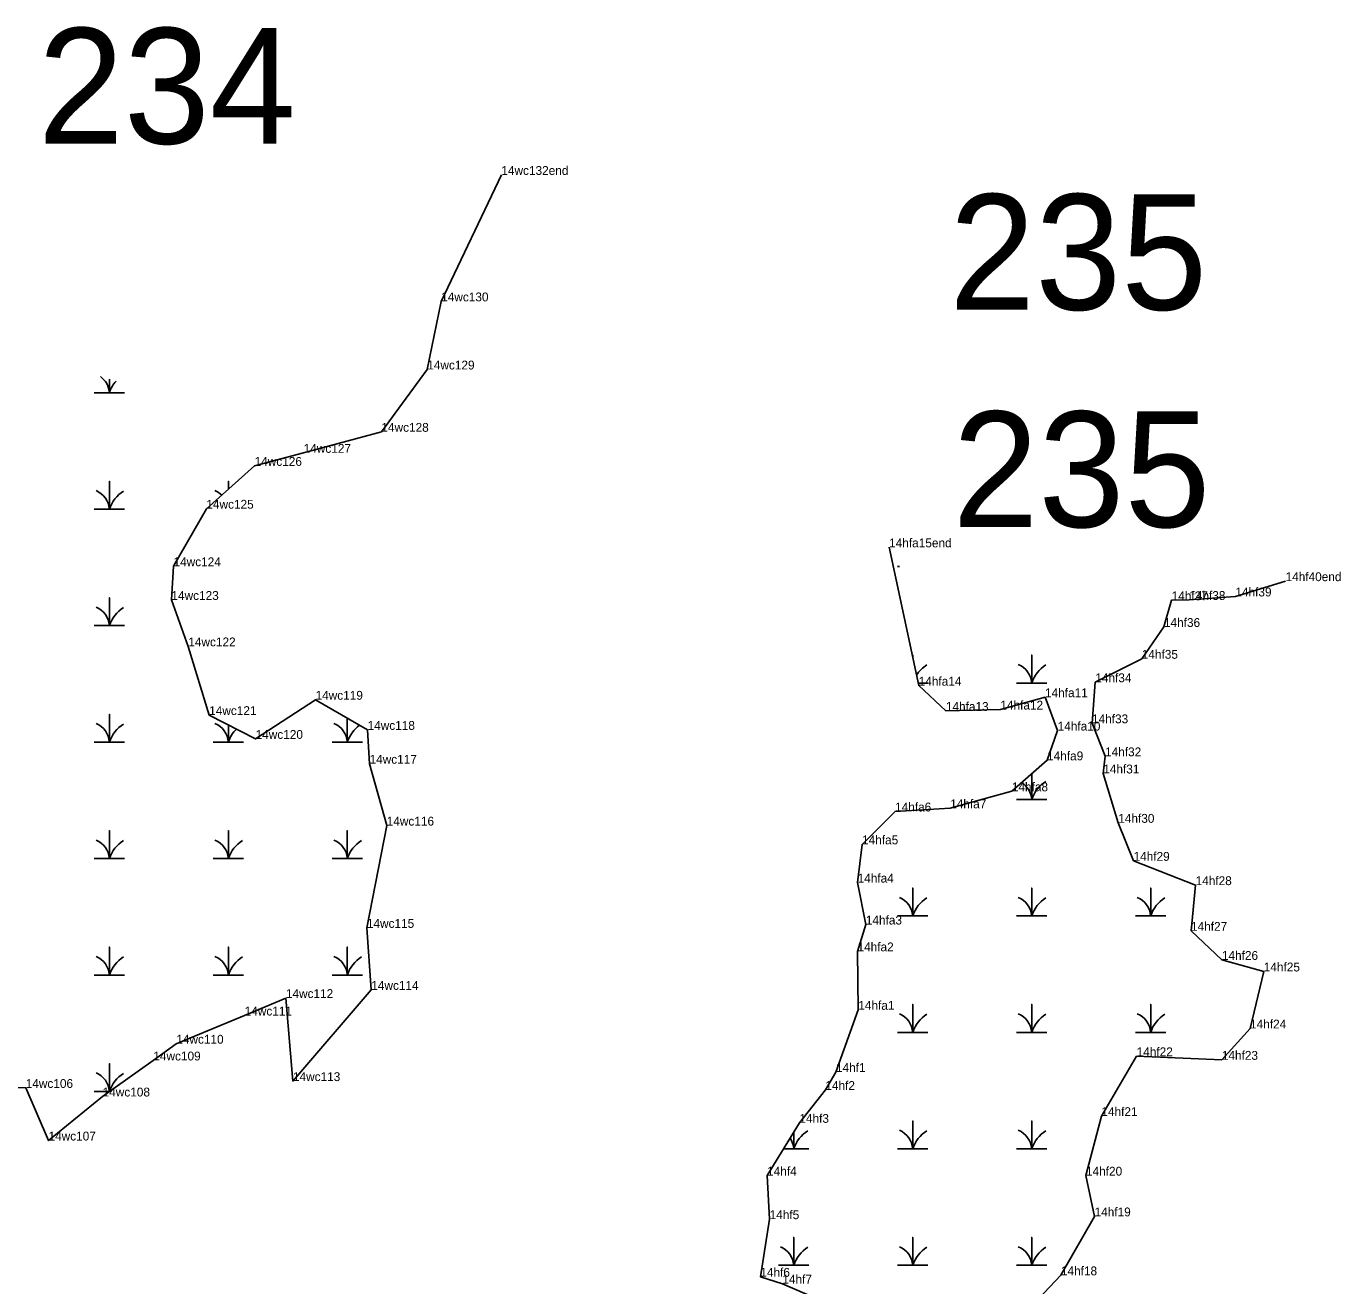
# Model space of a CAD drawing. Extents: x 2072529 to 2268796, y 436423 to 470406.
# Drawn here: x 2256320 to 2257063, y 442239 to 442950 of the extents above; entities that cross this region are included whole.
import ezdxf

# ---------------------------------------------------------------- set-up
doc = ezdxf.new("R2010")
doc.units = 0
for name, color, linetype in [('Default', 7, 'Continuous'), ('Exist Environmental Wetland Boundary', 7, 'Continuous'), ('Exist Environmental Wetland Boundary Cogo Comment', 7, 'Continuous'), ('Exist Hydro Swamp or Marsh', 7, 'Continuous'), ('Old_Level_20', 7, 'Continuous')]:
    doc.layers.add(name, color=color, linetype=linetype)

msp = doc.modelspace()

# ---------------------------------------------------------------- linework, layer by layer
at = {"layer": 'Exist Environmental Wetland Boundary'}
for points in [[(2256524.05, 442498.67), (2256514.35, 442533.63), (2256513.24, 442552.76), (2256483.83, 442569.78), (2256449.94, 442547.66), (2256423.69, 442561.13), (2256411.89, 442599.94), (2256402.36, 442626.18), (2256403.54, 442645.22), (2256422.09, 442677.72), (2256449.37, 442701.94), (2256477.1, 442709.3), (2256521.05, 442721.19), (2256546.96, 442756.39), (2256554.84, 442794.87), (2256588.86, 442866.33)], [(2256778.02, 442359.44), (2256790.62, 442394.6), (2256790.19, 442427.62), (2256794.9, 442442.78), (2256790.25, 442466.48), (2256792.77, 442488.08), (2256811.44, 442506.66), (2256842.57, 442508.44), (2256877.43, 442518.04), (2256897.34, 442535.55), (2256903.33, 442552.37), (2256896.18, 442571.22), (2256870.94, 442564.25), (2256840.15, 442563.48), (2256824.77, 442577.74), (2256808.07, 442655.9)], [(2256978.73, 442439.22), (2256981.31, 442465.03), (2256946.22, 442478.78), (2256937.58, 442500.25), (2256929.09, 442528.14), (2256930.13, 442537.82), (2256922.75, 442556.48), (2256924.61, 442579.69), (2256950.87, 442592.94), (2256963.41, 442610.9), (2256967.77, 442625.96), (2256977.72, 442626.16), (2257003.79, 442628.15), (2257032.16, 442636.79)], [(2256150.87, 442232.18), (2256177.11, 442247.31), (2256207.75, 442272.12), (2256251.93, 442304.42), (2256279.39, 442325.08), (2256293.64, 442351.51), (2256319.99, 442350.45), (2256332.87, 442320.74), (2256363.47, 442345.61), (2256392.12, 442365.97), (2256405.1, 442375.45), (2256443.75, 442391.37), (2256467.06, 442401.24), (2256471.06, 442354.31), (2256515.32, 442405.86), (2256512.84, 442440.9), (2256524.05, 442498.67)], [(2256882.84, 442221.09), (2256905.18, 442244.57), (2256924.2, 442277.87), (2256919.35, 442300.89), (2256928.05, 442334.52), (2256947.98, 442368.36), (2256996.14, 442366.34), (2257012.1, 442384.03), (2257019.84, 442416.27), (2256996.18, 442422.79), (2256978.73, 442439.22)], [(2256778.02, 442359.44), (2256772.01, 442349.3), (2256757.33, 442330.73), (2256739.1, 442300.89), (2256740.52, 442276.3), (2256735.26, 442243.74), (2256747.7, 442239.84), (2256780.07, 442225.88)]]:
    msp.add_lwpolyline(points, dxfattribs=at)
at = {"layer": 'Exist Hydro Swamp or Marsh'}
for points in [[(2256358.69, 442743.25), (2256367.29, 442743.25), (2256367.29, 442750.89)], [(2256367.29, 442750.89), (2256367.29, 442743.25), (2256375.89, 442743.25)], [(2256358.69, 442677.45), (2256367.29, 442677.45), (2256367.29, 442693.23), (2256367.29, 442677.45), (2256375.89, 442677.45)], [(2256434.54, 442688.78), (2256434.54, 442693.23), (2256434.54, 442688.78)], [(2256812.81, 442645.03), (2256814.01, 442645.03)], [(2256358.69, 442611.65), (2256367.29, 442611.65), (2256367.29, 442627.43), (2256367.29, 442611.65), (2256375.89, 442611.65)], [(2256821.41, 442593.49), (2256821.41, 442595.01), (2256821.41, 442593.49)], [(2256880.06, 442579.23), (2256888.66, 442579.23), (2256888.66, 442595.01), (2256888.66, 442579.23), (2256897.26, 442579.23)], [(2256824.46, 442579.23), (2256830.01, 442579.23)], [(2256358.69, 442545.85), (2256367.29, 442545.85), (2256367.29, 442561.63), (2256367.29, 442545.85), (2256375.89, 442545.85)], [(2256425.94, 442545.85), (2256434.54, 442545.85), (2256434.54, 442555.57)], [(2256434.54, 442555.57), (2256434.54, 442545.85), (2256443.14, 442545.85)], [(2256493.19, 442545.85), (2256501.79, 442545.85), (2256501.79, 442559.39)], [(2256501.79, 442559.39), (2256501.79, 442545.85), (2256510.39, 442545.85)], [(2256880.06, 442513.43), (2256888.66, 442513.43), (2256888.66, 442527.91)], [(2256888.66, 442527.91), (2256888.66, 442513.43), (2256897.26, 442513.43)], [(2256358.69, 442480.05), (2256367.29, 442480.05), (2256367.29, 442495.83), (2256367.29, 442480.05), (2256375.89, 442480.05)], [(2256425.94, 442480.05), (2256434.54, 442480.05), (2256434.54, 442495.83), (2256434.54, 442480.05), (2256443.14, 442480.05)], [(2256493.19, 442480.05), (2256501.79, 442480.05), (2256501.79, 442495.83), (2256501.79, 442480.05), (2256510.39, 442480.05)], [(2256812.81, 442447.63), (2256821.41, 442447.63), (2256821.41, 442463.41), (2256821.41, 442447.63), (2256830.01, 442447.63)], [(2256880.06, 442447.63), (2256888.66, 442447.63), (2256888.66, 442463.41), (2256888.66, 442447.63), (2256897.26, 442447.63)], [(2256947.31, 442447.63), (2256955.91, 442447.63), (2256955.91, 442463.41), (2256955.91, 442447.63), (2256964.51, 442447.63)], [(2256358.69, 442414.25), (2256367.29, 442414.25), (2256367.29, 442430.03), (2256367.29, 442414.25), (2256375.89, 442414.25)], [(2256425.94, 442414.25), (2256434.54, 442414.25), (2256434.54, 442430.03), (2256434.54, 442414.25), (2256443.14, 442414.25)], [(2256493.19, 442414.25), (2256501.79, 442414.25), (2256501.79, 442430.03), (2256501.79, 442414.25), (2256510.39, 442414.25)], [(2256812.81, 442381.83), (2256821.41, 442381.83), (2256821.41, 442397.61), (2256821.41, 442381.83), (2256830.01, 442381.83)], [(2256880.06, 442381.83), (2256888.66, 442381.83), (2256888.66, 442397.61), (2256888.66, 442381.83), (2256897.26, 442381.83)], [(2256947.31, 442381.83), (2256955.91, 442381.83), (2256955.91, 442397.61), (2256955.91, 442381.83), (2256964.51, 442381.83)], [(2256358.69, 442348.45), (2256367.29, 442348.45), (2256367.29, 442364.23), (2256367.29, 442348.45), (2256367.46, 442348.45)], [(2256812.81, 442316.03), (2256821.41, 442316.03), (2256821.41, 442331.81), (2256821.41, 442316.03), (2256830.01, 442316.03)], [(2256880.06, 442316.03), (2256888.66, 442316.03), (2256888.66, 442331.81), (2256888.66, 442316.03), (2256897.26, 442316.03)], [(2256748.35, 442316.03), (2256754.16, 442316.03), (2256754.16, 442325.54)], [(2256754.16, 442325.54), (2256754.16, 442316.03), (2256762.76, 442316.03)], [(2256745.56, 442250.23), (2256754.16, 442250.23), (2256754.16, 442266.01), (2256754.16, 442250.23), (2256762.76, 442250.23)], [(2256812.81, 442250.23), (2256821.41, 442250.23), (2256821.41, 442266.01), (2256821.41, 442250.23), (2256830.01, 442250.23)], [(2256880.06, 442250.23), (2256888.66, 442250.23), (2256888.66, 442266.01), (2256888.66, 442250.23), (2256897.26, 442250.23)]]:
    msp.add_lwpolyline(points, dxfattribs=at)
for centre, radius, start, end in [((2256355.03, 442742.36), 12.3, 4.14034, 54.44687), ((2256385.53, 442737.19), 19.22, 138.96238, 161.62219), ((2256355.03, 442676.56), 12.3, 4.14034, 67.53497), ((2256422.28, 442676.56), 12.3, 46.22887, 67.53497), ((2256385.53, 442671.39), 19.22, 122.12745, 161.62219), ((2256355.03, 442610.76), 12.3, 4.14034, 67.53497), ((2256385.53, 442605.59), 19.22, 122.12745, 161.62219), ((2256839.65, 442573.17), 19.22, 122.12745, 147.06175), ((2256876.39, 442578.34), 12.3, 4.14034, 67.53497), ((2256906.9, 442573.17), 19.22, 122.12745, 161.62219), ((2256355.03, 442544.96), 12.3, 4.14034, 67.53497), ((2256385.53, 442539.79), 19.22, 122.12745, 161.62219), ((2256422.28, 442544.96), 12.3, 4.14034, 67.53497), ((2256489.53, 442544.96), 12.3, 4.14034, 67.53497), ((2256520.03, 442539.79), 19.22, 125.9076, 161.62219), ((2256452.78, 442539.79), 19.22, 135.55387, 161.62219), ((2256876.39, 442512.54), 12.3, 4.14034, 57.58552), ((2256906.9, 442507.37), 19.22, 122.12745, 161.62219), ((2256355.03, 442479.16), 12.3, 4.14034, 67.53497), ((2256385.53, 442473.99), 19.22, 122.12745, 161.62219), ((2256422.28, 442479.16), 12.3, 4.14034, 67.53497), ((2256452.78, 442473.99), 19.22, 122.12745, 161.62219), ((2256489.53, 442479.16), 12.3, 4.14034, 67.53497), ((2256520.03, 442473.99), 19.22, 122.12745, 161.62219), ((2256809.14, 442446.74), 12.3, 4.14034, 67.53497), ((2256839.65, 442441.57), 19.22, 122.12745, 161.62219), ((2256876.39, 442446.74), 12.3, 4.14034, 67.53497), ((2256906.9, 442441.57), 19.22, 122.12745, 161.62219), ((2256943.64, 442446.74), 12.3, 4.14034, 67.53497), ((2256974.15, 442441.57), 19.22, 122.12745, 161.62219), ((2256355.03, 442413.36), 12.3, 4.14034, 67.53497), ((2256385.53, 442408.19), 19.22, 122.12745, 161.62219), ((2256422.28, 442413.36), 12.3, 4.14034, 67.53497), ((2256452.78, 442408.19), 19.22, 122.12745, 161.62219), ((2256489.53, 442413.36), 12.3, 4.14034, 67.53497), ((2256520.03, 442408.19), 19.22, 122.12745, 161.62219), ((2256809.14, 442380.94), 12.3, 4.14034, 67.53497), ((2256839.65, 442375.77), 19.22, 122.12745, 161.62219), ((2256876.39, 442380.94), 12.3, 4.14034, 67.53497), ((2256906.9, 442375.77), 19.22, 122.12745, 161.62219), ((2256943.64, 442380.94), 12.3, 4.14034, 67.53497), ((2256974.15, 442375.77), 19.22, 122.12745, 161.62219), ((2256355.03, 442347.56), 12.3, 4.14034, 67.53497), ((2256385.53, 442342.39), 19.22, 122.12745, 161.62219), ((2256772.4, 442309.97), 19.22, 122.12745, 161.62219), ((2256809.14, 442315.14), 12.3, 4.14034, 67.53497), ((2256839.65, 442309.97), 19.22, 122.12745, 161.62219), ((2256876.39, 442315.14), 12.3, 4.14034, 67.53497), ((2256906.9, 442309.97), 19.22, 122.12745, 161.62219), ((2256741.89, 442315.14), 12.3, 4.14034, 34.35395), ((2256741.89, 442249.34), 12.3, 4.14034, 67.53497), ((2256772.4, 442244.17), 19.22, 122.12745, 161.62219), ((2256809.14, 442249.34), 12.3, 4.14034, 67.53497), ((2256839.65, 442244.17), 19.22, 122.12745, 161.62219), ((2256876.39, 442249.34), 12.3, 4.14034, 67.53497), ((2256906.9, 442244.17), 19.22, 122.12745, 161.62219)]:
    msp.add_arc(centre, radius, start, end, dxfattribs=at)
at = {"layer": 'Old_Level_20'}
for p, q in [((2256588.86, 442866.33), (2256588.86, 442866.33)), ((2256554.84, 442794.87), (2256554.84, 442794.87)), ((2256546.96, 442756.39), (2256546.96, 442756.39)), ((2256521.05, 442721.19), (2256521.05, 442721.19)), ((2256477.1, 442709.3), (2256477.1, 442709.3)), ((2256449.37, 442701.94), (2256449.37, 442701.94)), ((2256422.09, 442677.72), (2256422.09, 442677.72)), ((2256808.07, 442655.9), (2256808.07, 442655.9)), ((2256403.54, 442645.22), (2256403.54, 442645.22)), ((2257032.16, 442636.79), (2257032.16, 442636.79)), ((2256402.36, 442626.18), (2256402.36, 442626.18)), ((2256967.77, 442625.96), (2256967.77, 442625.96)), ((2256977.72, 442626.16), (2256977.72, 442626.16)), ((2257003.79, 442628.15), (2257003.79, 442628.15)), ((2256963.41, 442610.9), (2256963.41, 442610.9)), ((2256411.89, 442599.94), (2256411.89, 442599.94)), ((2256950.87, 442592.94), (2256950.87, 442592.94)), ((2256824.77, 442577.74), (2256824.77, 442577.74)), ((2256924.61, 442579.69), (2256924.61, 442579.69)), ((2256483.83, 442569.78), (2256483.83, 442569.78)), ((2256896.18, 442571.22), (2256896.18, 442571.22)), ((2256840.15, 442563.48), (2256840.15, 442563.48)), ((2256870.94, 442564.25), (2256870.94, 442564.25)), ((2256423.69, 442561.13), (2256423.69, 442561.13)), ((2256922.75, 442556.48), (2256922.75, 442556.48)), ((2256449.94, 442547.66), (2256449.94, 442547.66)), ((2256513.24, 442552.76), (2256513.24, 442552.76)), ((2256903.33, 442552.37), (2256903.33, 442552.37)), ((2256514.35, 442533.63), (2256514.35, 442533.63)), ((2256897.34, 442535.55), (2256897.34, 442535.55)), ((2256930.13, 442537.82), (2256930.13, 442537.82)), ((2256929.09, 442528.14), (2256929.09, 442528.14)), ((2256877.43, 442518.04), (2256877.43, 442518.04)), ((2256811.44, 442506.66), (2256811.44, 442506.66)), ((2256842.57, 442508.44), (2256842.57, 442508.44)), ((2256524.05, 442498.67), (2256524.05, 442498.67)), ((2256937.58, 442500.25), (2256937.58, 442500.25)), ((2256792.77, 442488.08), (2256792.77, 442488.08)), ((2256946.22, 442478.78), (2256946.22, 442478.78)), ((2256790.25, 442466.48), (2256790.25, 442466.48)), ((2256981.31, 442465.03), (2256981.31, 442465.03)), ((2256794.9, 442442.78), (2256794.9, 442442.78)), ((2256512.84, 442440.9), (2256512.84, 442440.9)), ((2256978.73, 442439.22), (2256978.73, 442439.22)), ((2256790.19, 442427.62), (2256790.19, 442427.62)), ((2256996.18, 442422.79), (2256996.18, 442422.79)), ((2257019.84, 442416.27), (2257019.84, 442416.27)), ((2256515.32, 442405.86), (2256515.32, 442405.86)), ((2256467.06, 442401.24), (2256467.06, 442401.24)), ((2256443.75, 442391.37), (2256443.75, 442391.37)), ((2256790.62, 442394.6), (2256790.62, 442394.6)), ((2257012.1, 442384.03), (2257012.1, 442384.03)), ((2256405.1, 442375.45), (2256405.1, 442375.45)), ((2256947.98, 442368.36), (2256947.98, 442368.36)), ((2256392.12, 442365.97), (2256392.12, 442365.97)), ((2256996.14, 442366.34), (2256996.14, 442366.34)), ((2256471.06, 442354.31), (2256471.06, 442354.31)), ((2256778.02, 442359.44), (2256778.02, 442359.44)), ((2256772.01, 442349.3), (2256772.01, 442349.3)), ((2256363.47, 442345.61), (2256363.47, 442345.61)), ((2256928.05, 442334.52), (2256928.05, 442334.52)), ((2256757.33, 442330.73), (2256757.33, 442330.73)), ((2256332.87, 442320.74), (2256332.87, 442320.74)), ((2256739.1, 442300.89), (2256739.1, 442300.89)), ((2256919.35, 442300.89), (2256919.35, 442300.89)), ((2256740.52, 442276.3), (2256740.52, 442276.3)), ((2256924.2, 442277.87), (2256924.2, 442277.87)), ((2256735.26, 442243.74), (2256735.26, 442243.74)), ((2256905.18, 442244.57), (2256905.18, 442244.57)), ((2256747.7, 442239.84), (2256747.7, 442239.84))]:
    msp.add_line(p, q, dxfattribs=at)

# ---------------------------------------------------------------- texts
at = {"layer": 'Default'}
for s, p in [('234', (2256326.88, 442883.98)), ('235', (2256842.08, 442790.1)), ('235', (2256842.08, 442790.1)), ('235', (2256843.9, 442667.33))]:
    msp.add_text(s, height=65.34, dxfattribs=at).set_placement(p)
at = {"layer": 'Exist Environmental Wetland Boundary Cogo Comment'}
for s, p in [('14wc132end', (2256588.86, 442866.33)), ('14wc130', (2256554.84, 442794.87)), ('14wc129', (2256546.96, 442756.39)), ('14wc128', (2256521.05, 442721.19)), ('14wc127', (2256477.1, 442709.3)), ('14wc126', (2256449.37, 442701.94)), ('14wc125', (2256422.09, 442677.72)), ('14hfa15end', (2256808.07, 442655.9)), ('14wc124', (2256403.54, 442645.22)), ('14hf40end', (2257032.16, 442636.79)), ('14wc123', (2256402.36, 442626.18)), ('14hf37', (2256967.77, 442625.96)), ('14hf38', (2256977.72, 442626.16)), ('14hf39', (2257003.79, 442628.15)), ('14hf36', (2256963.41, 442610.9)), ('14wc122', (2256411.89, 442599.94)), ('14hf35', (2256950.87, 442592.94)), ('14hf34', (2256924.61, 442579.69)), ('14hfa14', (2256824.77, 442577.74)), ('14hfa11', (2256896.18, 442571.22)), ('14wc119', (2256483.83, 442569.78)), ('14hfa12', (2256870.94, 442564.25)), ('14wc121', (2256423.69, 442561.13)), ('14hfa13', (2256840.15, 442563.48)), ('14hf33', (2256922.75, 442556.48)), ('14wc118', (2256513.24, 442552.76)), ('14hfa10', (2256903.33, 442552.37)), ('14wc120', (2256449.94, 442547.66)), ('14hfa9', (2256897.34, 442535.55)), ('14hf32', (2256930.13, 442537.82)), ('14wc117', (2256514.35, 442533.63)), ('14hf31', (2256929.09, 442528.14)), ('14hfa8', (2256877.43, 442518.04)), ('14hfa6', (2256811.44, 442506.66)), ('14hfa7', (2256842.57, 442508.44)), ('14wc116', (2256524.05, 442498.67)), ('14hf30', (2256937.58, 442500.25)), ('14hfa5', (2256792.77, 442488.08)), ('14hf29', (2256946.22, 442478.78)), ('14hfa4', (2256790.25, 442466.48)), ('14hf28', (2256981.31, 442465.03)), ('14wc115', (2256512.84, 442440.9)), ('14hfa3', (2256794.9, 442442.78)), ('14hf27', (2256978.73, 442439.22)), ('14hfa2', (2256790.19, 442427.62)), ('14hf26', (2256996.18, 442422.79)), ('14hf25', (2257019.84, 442416.27)), ('14wc112', (2256467.06, 442401.24)), ('14wc114', (2256515.32, 442405.86)), ('14hfa1', (2256790.62, 442394.6)), ('14wc111', (2256443.75, 442391.37)), ('14hf24', (2257012.1, 442384.03)), ('14wc110', (2256405.1, 442375.45)), ('14wc109', (2256392.12, 442365.97)), ('14hf22', (2256947.98, 442368.36)), ('14hf23', (2256996.14, 442366.34)), ('14hf1', (2256778.02, 442359.44)), ('14wc106', (2256319.99, 442350.45)), ('14wc113', (2256471.06, 442354.31)), ('14hf2', (2256772.01, 442349.3)), ('14wc108', (2256363.47, 442345.61)), ('14hf21', (2256928.05, 442334.52)), ('14hf3', (2256757.33, 442330.73)), ('14wc107', (2256332.87, 442320.74)), ('14hf4', (2256739.1, 442300.89)), ('14hf20', (2256919.35, 442300.89)), ('14hf5', (2256740.52, 442276.3)), ('14hf19', (2256924.2, 442277.87)), ('14hf18', (2256905.18, 442244.57)), ('14hf6', (2256735.26, 442243.74)), ('14hf7', (2256747.7, 442239.84))]:
    msp.add_text(s, height=5, dxfattribs=at).set_placement(p)

doc.saveas('drawing.dxf')
